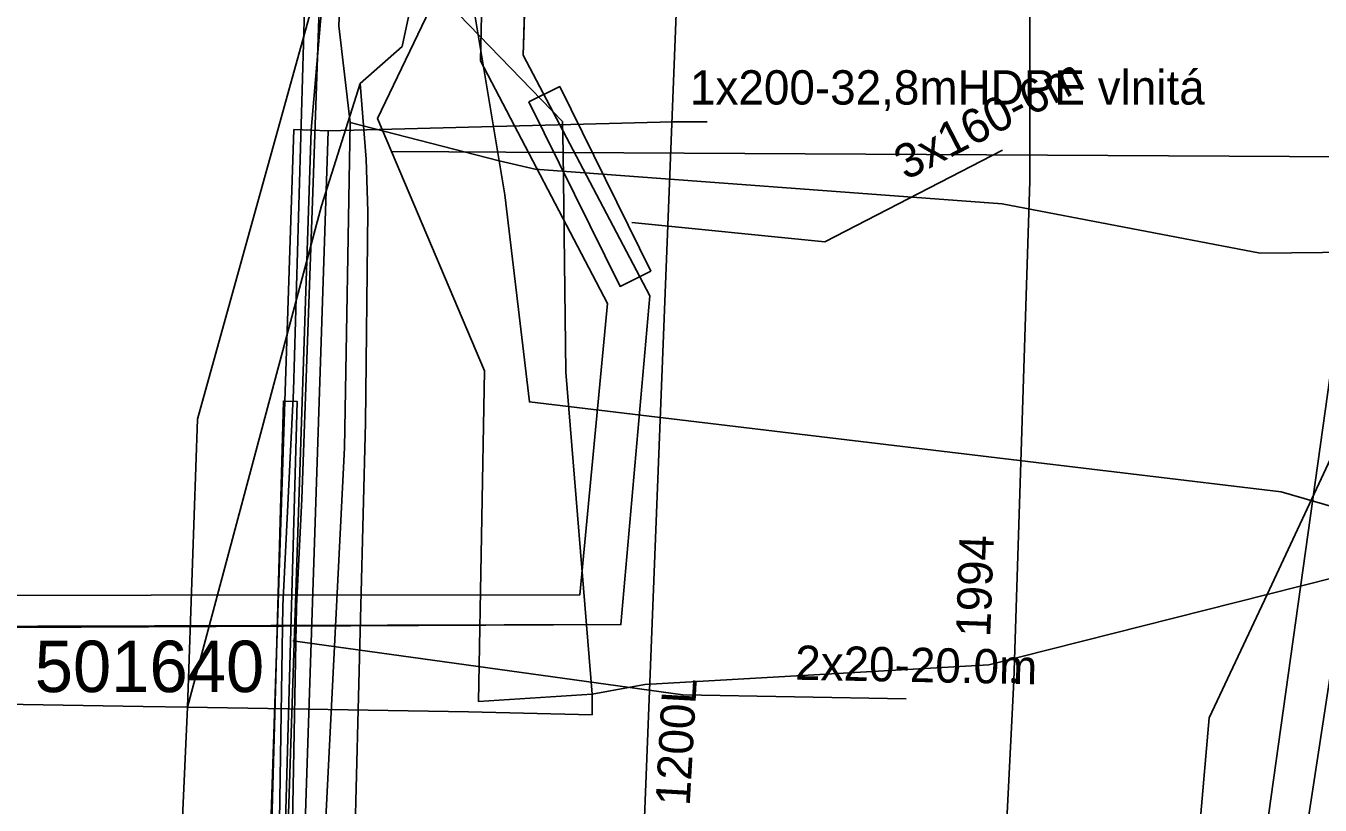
# Model space of a CAD drawing. Extents: x -746464 to -745690, y -1051581 to -1049993.
# Drawn here: x -745859.49 to -745821.74, y -1051058.7 to -1051035.98 of the extents above; entities that cross this region are included whole.
import ezdxf

# ---------------------------------------------------------------- set-up
doc = ezdxf.new("R2010")
doc.units = 0
for name, color, linetype in [('04_CETIN_neprovozovane', 7, 'Continuous'), ('04_CETIN_NN', 7, 'Continuous'), ('04_CETIN_sdelovaci_podzem', 7, 'Continuous'), ('45_Eltodo_popisy', 7, 'Continuous'), ('48_Prazs_plynarenska_VTL', 7, 'Continuous'), ('51_PVaK_kanal_jednotna_overena poloha_rad', 7, 'Continuous'), ('51_PVaK_kanal_popisy', 7, 'Continuous'), ('51_PVaK_vodovod_chranicky_objekty', 7, 'Continuous'), ('51_PVaK_vodovod_overena poloha_rad', 7, 'Continuous'), ('51_PVaK_vodovod_popisy', 7, 'Continuous'), ('55_PREdi_chranicky', 7, 'Continuous'), ('55_PREdi_NN', 7, 'Continuous'), ('55_PREdi_stavby_popisy', 7, 'Continuous'), ('55_PREdi_VN', 7, 'Continuous'), ('55_PREdi_ZRUSENE_elektro', 7, 'Continuous')]:
    doc.layers.add(name, color=color, linetype=linetype)

msp = doc.modelspace()

# ---------------------------------------------------------------- linework, layer by layer
at = {"layer": '04_CETIN_neprovozovane'}
for points in [[(-745849.3, -1051001.04), (-745850.65, -1051033.64), (-745854.48, -1051047.44), (-745854.77, -1051055.84)], [(-745848.51, -1051036.58), (-745847.68, -1051032.71)], [(-745849.74, -1051037.66), (-745848.51, -1051036.58)], [(-745850.86, -1051041.22), (-745849.74, -1051037.66)], [(-745849.51, -1051041.39), (-745849.56, -1051039.86), (-745849.74, -1051037.66)], [(-745848.82, -1051039.64), (-745843.82, -1051039.67)], [(-745842.97, -1051055.46), (-745846.28, -1051055.68), (-745846.11, -1051046.04), (-745848.82, -1051039.64)], [(-745843.82, -1051039.67), (-745817.33, -1051039.82), (-745783.76, -1051040), (-745758.1, -1051039.6), (-745740.78, -1051058.69)], [(-745823.28, -1051052.56), (-745817.33, -1051039.82)], [(-745854.77, -1051055.84), (-745850.86, -1051041.22)], [(-745849.85, -1051058.2), (-745849.58, -1051047.55), (-745849.51, -1051041.39)], [(-745803.31, -1051080.87), (-745804.06, -1051066.12), (-745804, -1051065.38), (-745803.66, -1051057.4), (-745803.53, -1051054.13), (-745810.31, -1051053.53), (-745821.28, -1051052.05), (-745823.28, -1051052.56)], [(-745823.28, -1051052.56), (-745831.4, -1051054.61), (-745841.43, -1051055.18), (-745842.97, -1051055.46)], [(-745824.97, -1051056.15), (-745823.28, -1051052.56)], [(-745854.77, -1051055.84), (-745855.29, -1051067.24), (-745855.33, -1051091.93), (-745860.33, -1051225.6)], [(-745835.2, -1051173.87), (-745824.97, -1051056.15)], [(-745855.33, -1051091.93), (-745852.97, -1051089.5), (-745852.45, -1051073.12), (-745850.09, -1051067.38), (-745849.85, -1051058.2)]]:
    msp.add_lwpolyline(points, dxfattribs=at)
at = {"layer": '04_CETIN_NN'}
for points in [[(-745850.03, -1051038.8), (-745850.36, -1051035.98), (-745849.83, -1051023.67), (-745848.65, -1051008.55)], [(-745853.33, -1051080.91), (-745852.81, -1051069.03), (-745851.13, -1051066.79), (-745850.19, -1051048.28), (-745850.03, -1051038.8)]]:
    msp.add_lwpolyline(points, dxfattribs=at)
at = {"layer": '04_CETIN_sdelovaci_podzem'}
for points in [[(-745845.68, -1051039.91), (-745846.89, -1051032.67), (-745846.82, -1051005.67), (-745845.53, -1051004.71)], [(-745850.03, -1051038.8), (-745850.36, -1051035.98), (-745849.83, -1051023.67), (-745848.65, -1051008.55)], [(-745848.82, -1051039.64), (-745849.23, -1051038.68), (-745847.47, -1051035.01)], [(-745843.82, -1051039.67), (-745843.83, -1051038.77), (-745847.47, -1051035.01)], [(-745850.36, -1051035.98), (-745850.03, -1051038.8), (-745850.19, -1051048.28)], [(-745853.33, -1051080.91), (-745852.81, -1051069.03), (-745851.13, -1051066.79), (-745850.19, -1051048.28), (-745850.03, -1051038.8)], [(-745845.68, -1051039.91), (-745850.03, -1051038.8)], [(-745849.23, -1051038.68), (-745848.82, -1051039.64), (-745846.11, -1051046.04)], [(-745854.77, -1051055.84), (-745846.58, -1051055.98), (-745842.97, -1051056.06), (-745842.97, -1051055.46), (-745843.74, -1051046.07), (-745843.82, -1051039.67)], [(-745803.52, -1051057.99), (-745804.77, -1051057.16), (-745805.47, -1051055.8), (-745808.22, -1051053.81), (-745822.87, -1051049.56), (-745844.8, -1051046.94), (-745845.52, -1051040.9), (-745845.68, -1051039.91)], [(-745790.07, -1051043.4), (-745791.4, -1051043.06), (-745806.05, -1051043.11), (-745808.01, -1051042.44), (-745823.49, -1051042.6), (-745831.01, -1051041.17), (-745844.63, -1051040.16), (-745845.68, -1051039.91)], [(-745844.8, -1051046.94), (-745845.52, -1051040.9)], [(-745831.01, -1051041.17), (-745823.49, -1051042.6)], [(-745887.34, -1051055.3), (-745872.42, -1051055.55), (-745856.07, -1051055.82), (-745854.77, -1051055.84)]]:
    msp.add_lwpolyline(points, dxfattribs=at)
at = {"layer": '48_Prazs_plynarenska_VTL'}
for points in [[(-745816.928, -1051010.045), (-745818.53, -1051035.9), (-745823.53, -1051068.57)], [(-745818.48, -1051011.01), (-745820.01, -1051035.91), (-745824.54, -1051068.22)]]:
    msp.add_lwpolyline(points, dxfattribs=at)
at = {"layer": '51_PVaK_kanal_jednotna_overena poloha_rad'}
msp.add_line((-745842.4, -1051083.27), (-745840.391, -1051032.311), dxfattribs=at)
at = {"layer": '51_PVaK_vodovod_chranicky_objekty'}
for p, q in [((-745830.723, -1051055.116), (-745830.619, -1051055.022)), ((-745830.723, -1051055.116), (-745830.722, -1051055.096)), ((-745830.723, -1051055.116), (-745830.703, -1051055.117)), ((-745830.718, -1051055.017), (-745830.719, -1051055.036)), ((-745830.624, -1051055.121), (-745830.718, -1051055.017)), ((-745830.718, -1051055.017), (-745830.698, -1051055.018)), ((-745830.624, -1051055.121), (-745830.643, -1051055.12)), ((-745830.619, -1051055.022), (-745830.638, -1051055.021)), ((-745830.624, -1051055.121), (-745830.623, -1051055.101)), ((-745830.619, -1051055.022), (-745830.62, -1051055.041))]:
    msp.add_line(p, q, dxfattribs=at)
msp.add_lwpolyline([(-745830.668, -1051055.019), (-745830.673, -1051055.019), (-745830.678, -1051055.02), (-745830.684, -1051055.02), (-745830.689, -1051055.022), (-745830.694, -1051055.025), (-745830.698, -1051055.028), (-745830.702, -1051055.03), (-745830.706, -1051055.034), (-745830.709, -1051055.038), (-745830.713, -1051055.042), (-745830.716, -1051055.047), (-745830.718, -1051055.052), (-745830.719, -1051055.057), (-745830.721, -1051055.061), (-745830.721, -1051055.066), (-745830.721, -1051055.071), (-745830.72, -1051055.076), (-745830.72, -1051055.082), (-745830.718, -1051055.087), (-745830.715, -1051055.092), (-745830.712, -1051055.096), (-745830.71, -1051055.1), (-745830.706, -1051055.104), (-745830.702, -1051055.107), (-745830.698, -1051055.111), (-745830.693, -1051055.114), (-745830.688, -1051055.116), (-745830.683, -1051055.117), (-745830.678, -1051055.119), (-745830.673, -1051055.119), (-745830.668, -1051055.119), (-745830.663, -1051055.118), (-745830.658, -1051055.118), (-745830.653, -1051055.116), (-745830.648, -1051055.113), (-745830.644, -1051055.11), (-745830.64, -1051055.108), (-745830.636, -1051055.104), (-745830.632, -1051055.1), (-745830.629, -1051055.096), (-745830.626, -1051055.091), (-745830.624, -1051055.086), (-745830.623, -1051055.081), (-745830.621, -1051055.076), (-745830.621, -1051055.071), (-745830.621, -1051055.066), (-745830.622, -1051055.061), (-745830.622, -1051055.056), (-745830.624, -1051055.051), (-745830.627, -1051055.046), (-745830.63, -1051055.042), (-745830.632, -1051055.038), (-745830.636, -1051055.034), (-745830.64, -1051055.03), (-745830.644, -1051055.027), (-745830.649, -1051055.024), (-745830.654, -1051055.022), (-745830.659, -1051055.021), (-745830.663, -1051055.019), (-745830.668, -1051055.019)], dxfattribs=at)
at = {"layer": '51_PVaK_vodovod_overena poloha_rad'}
msp.add_lwpolyline([(-745833.01, -1051077), (-745832.509, -1051077.017), (-745832.444, -1051076.403), (-745831.25, -1051066.67), (-745830.67, -1051055.07), (-745830.2, -1051040.51), (-745830.2, -1051035.23), (-745830.205, -1051034.738), (-745830.205, -1051034.47)], dxfattribs=at)
at = {"layer": '55_PREdi_chranicky'}
for points in [[(-745844.812, -1051038.193), (-745843.917, -1051037.748), (-745841.261, -1051043.128), (-745842.156, -1051043.573), (-745844.812, -1051038.193)], [(-745851.17, -1051039.02), (-745850.67, -1051039.037), (-745851.688, -1051069.761), (-745851.513, -1051070.677), (-745850.998, -1051071.287), (-745851.38, -1051071.61), (-745851.762, -1051071.933), (-745852.447, -1051071.123), (-745852.692, -1051069.839), (-745851.67, -1051039.003), (-745851.17, -1051039.02)], [(-745852.128, -1051066.922), (-745852.528, -1051066.91), (-745851.977, -1051046.918), (-745851.576, -1051046.929), (-745852.128, -1051066.922)]]:
    msp.add_lwpolyline(points, close=True, dxfattribs=at)
at = {"layer": '55_PREdi_NN'}
for points in [[(-745922.173, -1051025.564), (-745922.216, -1051026.644), (-745922.579, -1051027.419), (-745925.496, -1051027.195), (-745927.627, -1051026.522), (-745933.052, -1051040.739), (-745933.187, -1051042.896), (-745893.364, -1051052.608), (-745843.332, -1051052.567), (-745842.523, -1051044.075), (-745846.23, -1051036.999), (-745845.39, -1050998.759), (-745840.454, -1050999.32), (-745840.119, -1050996.952)], [(-745933.732, -1051043.693), (-745932.446, -1051043.832), (-745908.27, -1051049.694), (-745904.248, -1051051.247), (-745893.169, -1051053.577), (-745842.133, -1051053.434), (-745841.285, -1051043.844), (-745844.981, -1051036.829), (-745844.487, -1051021.661), (-745844.264, -1051007.687), (-745843.735, -1050998.934), (-745839.088, -1050998.723)], [(-745842.163, -1051003.947), (-745841.558, -1051000.253), (-745843.876, -1050999.993), (-745844.981, -1051036.829), (-745841.285, -1051043.844), (-745842.133, -1051053.434), (-745893.297, -1051053.686), (-745932.723, -1051043.948)]]:
    msp.add_lwpolyline(points, dxfattribs=at)
at = {"layer": '55_PREdi_stavby_popisy'}
for points in [[(-745850.67, -1051039.037), (-745840.617, -1051038.772), (-745839.617, -1051038.772)], [(-745841.815, -1051041.707), (-745836.184, -1051042.273), (-745830.999, -1051039.6)], [(-745851.703, -1051053.907), (-745840.326, -1051055.479), (-745833.807, -1051055.602)]]:
    msp.add_lwpolyline(points, dxfattribs=at)
at = {"layer": '55_PREdi_VN'}
for points in [[(-745842.929, -1051073.821), (-745846.095, -1051073.568), (-745848.63, -1051072.758), (-745850.225, -1051072.249), (-745851.251, -1051071.921), (-745852.172, -1051070.944), (-745852.321, -1051069.042), (-745852.175, -1051064.79), (-745851.99, -1051052.889), (-745851.683, -1051046.612), (-745851.334, -1051034.47), (-745850.761, -1051021.511), (-745850.045, -1051007.106), (-745849.657, -1051005.931), (-745849.559, -1051002.378), (-745849.272, -1051001.645)], [(-745849.429, -1051007.143), (-745850.182, -1051017.929), (-745850.791, -1051031.246), (-745851.108, -1051040.552), (-745851.436, -1051049.77), (-745851.59, -1051052.902), (-745851.801, -1051063.939), (-745851.921, -1051069.031), (-745851.784, -1051070.772), (-745851.031, -1051071.571), (-745846.017, -1051073.173), (-745831.924, -1051074.138), (-745819.63, -1051074.722), (-745818.69, -1051076.22), (-745818.811, -1051080.004), (-745819.097, -1051087.473), (-745818.631, -1051091.209), (-745819.076, -1051100.309), (-745819.732, -1051117.655), (-745819.941, -1051125.899)], [(-745849.9, -1051014.98), (-745850.22, -1051021.03), (-745850.23, -1051022.5), (-745850.51, -1051027.15), (-745850.71, -1051033.69), (-745851.17, -1051039.02), (-745852.19, -1051069.8), (-745851.98, -1051070.9), (-745851.38, -1051071.61), (-745850.47, -1051072.06), (-745847.54, -1051072.72), (-745843.35, -1051074.02), (-745841.5, -1051074.23), (-745838.95, -1051074.08), (-745836.68, -1051074.19), (-745834.08, -1051074.48), (-745828.85, -1051074.56), (-745828.21, -1051074.49), (-745823.44, -1051074.33), (-745821.51, -1051074.4)]]:
    msp.add_lwpolyline(points, dxfattribs=at)
at = {"layer": '55_PREdi_ZRUSENE_elektro'}
msp.add_lwpolyline([(-745820.341, -1051125.882), (-745819.923, -1051109.403), (-745819.03, -1051091.18), (-745817.966, -1051080.102), (-745817.807, -1051076.884), (-745818.308, -1051075.658), (-745819.446, -1051074.249), (-745828.049, -1051074.5), (-745831.931, -1051074.538), (-745840.267, -1051074.033), (-745843.181, -1051073.8), (-745846.095, -1051073.568), (-745851.251, -1051071.921), (-745852.172, -1051070.944), (-745852.321, -1051069.042), (-745852.175, -1051064.79), (-745851.99, -1051052.889), (-745851.683, -1051046.612), (-745851.334, -1051034.47), (-745850.761, -1051021.511), (-745850.045, -1051007.106)], dxfattribs=at)

# ---------------------------------------------------------------- texts
at = {"layer": '45_Eltodo_popisy'}
msp.add_text('501640', height=1.5, dxfattribs=at).set_placement((-745859.228, -1051055.402))
at = {"layer": '51_PVaK_kanal_popisy'}
msp.add_text('1200L', height=1, rotation=86.7425, dxfattribs=at).set_placement((-745840.126, -1051058.735))
at = {"layer": '51_PVaK_vodovod_popisy'}
msp.add_text('1994', height=1, rotation=87.9016, dxfattribs=at).set_placement((-745831.361, -1051053.811))
at = {"layer": '55_PREdi_stavby_popisy'}
msp.add_text('1x200-32,8mHDPE vlnitá', height=1, dxfattribs=at).set_placement((-745840.117, -1051038.272))
for s, rotation, p in [('3x160-6m', 27.269, (-745833.82, -1051040.493)), ('2x20-20.0m', 358.9125, (-745837.057, -1051055.04))]:
    msp.add_text(s, height=1, rotation=rotation, dxfattribs=at).set_placement(p)

doc.saveas('drawing.dxf')
